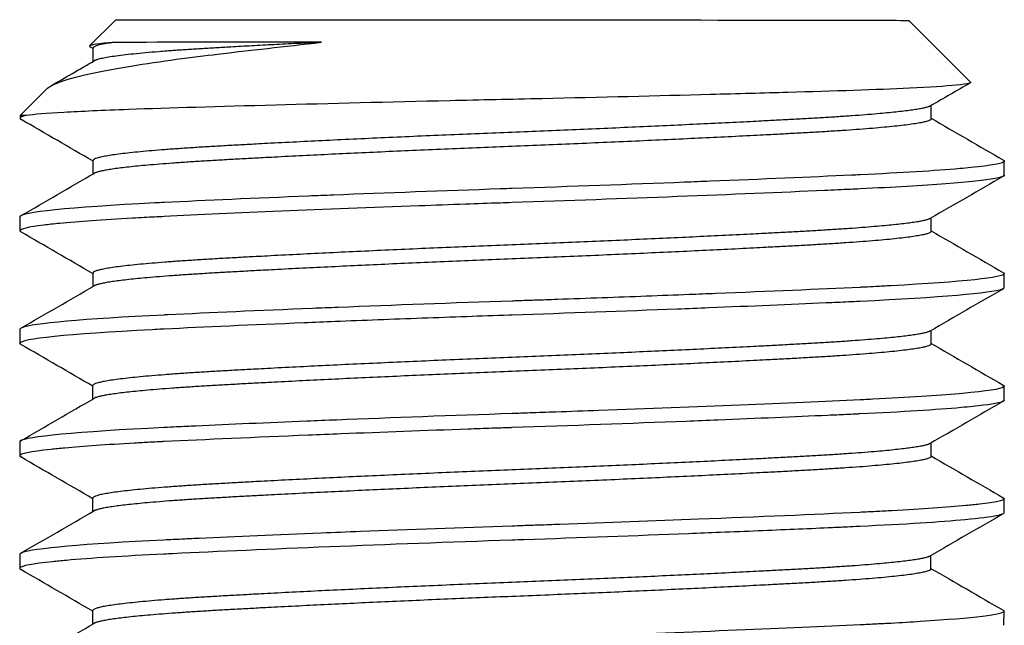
# Model space of a CAD drawing. Extents: x 1 to 669, y 0 to 417.
# Tile 294 of 297: x 603.61 to 604.047, y 260.722 to 260.991. Entities that reach past the tile are written whole.
import ezdxf

# ---------------------------------------------------------------- set-up
doc = ezdxf.new("R2010")
doc.units = 0
doc.header["$LTSCALE"] = 12
doc.header["$MEASUREMENT"] = 0
doc.layers.add('X', color=1, linetype='CONTINUOUS')

msp = doc.modelspace()

# ---------------------------------------------------------------- linework, layer by layer
at = {"layer": 'X'}
for p, q in [((603.65236, 260.99062), (603.64076, 260.97904)), ((604.00486, 260.99039), (604.03229, 260.96293)), ((603.64233, 260.97785), (603.6409, 260.97867)), ((603.64232, 260.97216), (603.64233, 260.97813)), ((603.62168, 260.95999), (603.60983, 260.94815)), ((604.01485, 260.94664), (604.01486, 260.95263)), ((603.60983, 260.94815), (603.60983, 260.9469)), ((603.64229, 260.92216), (603.64229, 260.92813)), ((604.04731, 260.92162), (604.04732, 260.92787)), ((603.6098, 260.90315), (603.6098, 260.8969)), ((604.01482, 260.89664), (604.01483, 260.90263)), ((603.64226, 260.87216), (603.64226, 260.87813)), ((604.04728, 260.87162), (604.04729, 260.87787)), ((603.60977, 260.85315), (603.60977, 260.8469)), ((604.01479, 260.84664), (604.01479, 260.85263)), ((603.64223, 260.82216), (603.64223, 260.82813)), ((604.04725, 260.82162), (604.04725, 260.82787)), ((603.60974, 260.80315), (603.60973, 260.7969)), ((604.01476, 260.79664), (604.01476, 260.80263)), ((603.64219, 260.77216), (603.6422, 260.77813)), ((604.04722, 260.77162), (604.04722, 260.77787)), ((603.6097, 260.75315), (603.6097, 260.7469)), ((604.01472, 260.74664), (604.01473, 260.75263)), ((603.64216, 260.72216), (603.64216, 260.72813)), ((604.04718, 260.72162), (604.04719, 260.72787))]:
    msp.add_line(p, q, dxfattribs=at)
at = {"layer": 'X', "extrusion": (2.42826e-16, -2.43143e-16, -1)}
msp.add_ellipse((603.82861, 260.99051), major_axis=(-0.17625, 0.00011), ratio=0.000834, start_param=0.000834, end_param=3.140758, dxfattribs=at)
at = {"layer": 'X'}
for centre, major_axis, ratio, start_param, end_param in [((603.8286, 260.98048), (-0.18627, 0.00012), 0.000834, -1.098531, -0.313133), ((603.82858, 260.94801), (-0.21875, 0.00014), 0.000834, -0.161022, 0.000001), ((603.82882, 260.94988), (0.21899, 0.00299), 0.035299, 2.980155, 3.141086)]:
    msp.add_ellipse(centre, major_axis=major_axis, ratio=ratio, start_param=start_param, end_param=end_param, dxfattribs=at)
for points, knots in [([(603.62168, 260.95999), (603.62266, 260.96097), (603.6245, 260.96193), (603.63356, 260.96528), (603.64436, 260.96771), (603.67246, 260.97233), (603.68668, 260.97411), (603.71172, 260.97709), (603.72728, 260.97886), (603.74387, 260.98068)], [0, 0, 0, 0, 0.0519596, 0.0519596, 0.1691537, 0.1691537, 0.2752177, 0.2752177, 0.4114069, 0.4114069, 0.4114069, 0.4114069]), ([(603.65139, 260.98065), (603.64491, 260.9801), (603.64133, 260.97956), (603.64066, 260.97895), (603.64064, 260.97882), (603.6409, 260.97867)], [2.5202071, 2.5202071, 2.5202071, 2.5202071, 3.0106768, 3.0106768, 3.1122677, 3.1122677, 3.1122677, 3.1122677]), ([(604.03229, 260.96293), (604.03257, 260.96264), (604.03193, 260.96219), (604.02128, 260.96116), (604.01432, 260.96071), (603.99051, 260.95957), (603.97151, 260.95898), (603.94031, 260.95808), (603.92878, 260.95776), (603.89321, 260.95682), (603.86783, 260.9562), (603.82814, 260.9553), (603.81438, 260.95501), (603.77374, 260.95407), (603.74748, 260.95341), (603.69828, 260.95208), (603.67613, 260.95146), (603.64662, 260.95038), (603.63691, 260.94994), (603.62157, 260.94905), (603.616, 260.94861), (603.61266, 260.94818)], [0.000001, 0.000001, 0.000001, 0.000001, 0.160566, 0.160566, 0.281822, 0.281822, 0.476349, 0.476349, 0.57876, 0.57876, 0.776404, 0.776404, 0.880048, 0.880048, 1.086847, 1.086847, 1.303442, 1.303442, 1.442119, 1.442119, 1.580961, 1.580961, 1.580961, 1.580961]), ([(604.04693, 260.92831), (604.04719, 260.92816), (604.04732, 260.92801), (604.04732, 260.92787), (604.04732, 260.9278), (604.0473, 260.92774), (604.04725, 260.92768), (604.04662, 260.92682), (604.04163, 260.92592), (604.03249, 260.925), (604.03095, 260.92484), (604.02928, 260.92469), (604.02751, 260.92453), (604.01667, 260.92359), (604.00165, 260.92266), (603.98324, 260.92179), (603.98197, 260.92173), (603.98068, 260.92167), (603.97938, 260.92161), (603.96102, 260.92075), (603.93977, 260.91984), (603.91657, 260.91892), (603.91282, 260.91877), (603.90901, 260.91862), (603.90518, 260.91847), (603.88069, 260.91752), (603.8547, 260.91658), (603.82856, 260.91569), (603.82684, 260.91563), (603.82512, 260.91557), (603.8234, 260.91552), (603.79796, 260.91465), (603.77283, 260.91372), (603.74913, 260.91278), (603.7454, 260.91263), (603.74171, 260.91248), (603.73807, 260.91233), (603.71419, 260.91136), (603.69243, 260.9104), (603.67388, 260.90949), (603.67249, 260.90942), (603.67111, 260.90935), (603.66976, 260.90928), (603.63163, 260.90734), (603.6098, 260.90511), (603.6098, 260.90315)], [1.370768, 1.370768, 1.370768, 1.370768, 1.40403, 1.40403, 1.40403, 1.417907, 1.417907, 1.417907, 1.610707, 1.610707, 1.610707, 1.643332, 1.643332, 1.643332, 1.842497, 1.842497, 1.842497, 1.856242, 1.856242, 1.856242, 2.049855, 2.049855, 2.049855, 2.081164, 2.081164, 2.081164, 2.281088, 2.281088, 2.281088, 2.294234, 2.294234, 2.294234, 2.488646, 2.488646, 2.488646, 2.519215, 2.519215, 2.519215, 2.719807, 2.719807, 2.719807, 2.734837, 2.734837, 2.734837, 3.158654, 3.158654, 3.158654, 3.158654]), ([(604.04731, 260.92162), (604.04731, 260.92154), (604.04728, 260.92146), (604.04721, 260.92138), (604.04713, 260.9213), (604.04701, 260.92121), (604.04684, 260.92113), (604.04669, 260.92104), (604.04649, 260.92096), (604.04626, 260.92088), (604.04555, 260.92063), (604.0445, 260.92038), (604.0431, 260.92012), (604.03889, 260.91935), (604.03156, 260.91856), (604.02133, 260.91778), (604.01118, 260.91701), (603.99817, 260.91624), (603.98324, 260.91554), (603.98182, 260.91547), (603.98037, 260.9154), (603.9789, 260.91533), (603.97709, 260.91525), (603.97523, 260.91516), (603.97334, 260.91508), (603.9714, 260.91499), (603.96944, 260.9149), (603.96744, 260.91481), (603.92863, 260.91307), (603.87815, 260.91112), (603.82856, 260.90944), (603.82682, 260.90938), (603.82507, 260.90932), (603.82332, 260.90926), (603.81818, 260.90909), (603.81298, 260.90891), (603.80782, 260.90872), (603.80091, 260.90848), (603.79404, 260.90823), (603.78724, 260.90798), (603.74466, 260.90642), (603.70424, 260.90473), (603.67387, 260.90324), (603.67243, 260.90317), (603.671, 260.9031), (603.66959, 260.90302), (603.66806, 260.90295), (603.66655, 260.90287), (603.66506, 260.90279), (603.66329, 260.90269), (603.66156, 260.9026), (603.65987, 260.9025), (603.64658, 260.90175), (603.63566, 260.90097), (603.62745, 260.90018), (603.62482, 260.89993), (603.62246, 260.89968), (603.6204, 260.89942), (603.61336, 260.89856), (603.6098, 260.8977), (603.6098, 260.8969)], [63.657498, 63.657498, 63.657498, 63.657498, 63.67508, 63.67508, 63.67508, 63.694302, 63.694302, 63.694302, 63.712435, 63.712435, 63.712435, 63.767373, 63.767373, 63.767373, 63.932346, 63.932346, 63.932346, 64.095863, 64.095863, 64.095863, 64.111422, 64.111422, 64.111422, 64.130662, 64.130662, 64.130662, 64.150386, 64.150386, 64.150386, 64.534288, 64.534288, 64.534288, 64.54775, 64.54775, 64.54775, 64.587349, 64.587349, 64.587349, 64.64041, 64.64041, 64.64041, 64.972776, 64.972776, 64.972776, 64.988576, 64.988576, 64.988576, 65.005648, 65.005648, 65.005648, 65.025985, 65.025985, 65.025985, 65.185613, 65.185613, 65.185613, 65.236797, 65.236797, 65.236797, 65.411332, 65.411332, 65.411332, 65.411332]), ([(603.6098, 260.8969), (603.6098, 260.89686), (603.60981, 260.89681), (603.60983, 260.89677), (603.60987, 260.89669), (603.60994, 260.89661), (603.61004, 260.89654), (603.61009, 260.89649), (603.61015, 260.89645), (603.61023, 260.89641)], [63.62251851, 63.62251851, 63.62251851, 63.62251851, 63.63217373, 63.63217373, 63.63217373, 63.64873015, 63.64873015, 63.64873015, 63.65749763, 63.65749763, 63.65749763, 63.65749763]), ([(604.0469, 260.87831), (604.04696, 260.87827), (604.04701, 260.87824), (604.04706, 260.8782), (604.04717, 260.87812), (604.04724, 260.87804), (604.04727, 260.87796), (604.04728, 260.87793), (604.04729, 260.8779), (604.04729, 260.87787), (604.04728, 260.87616), (604.02913, 260.87423), (603.99686, 260.87248), (603.99471, 260.87236), (603.99249, 260.87224), (603.99021, 260.87213), (603.98857, 260.87205), (603.9869, 260.87196), (603.98519, 260.87188), (603.98454, 260.87185), (603.98388, 260.87182), (603.98321, 260.87179), (603.96468, 260.87091), (603.94292, 260.86997), (603.91904, 260.86902), (603.91515, 260.86886), (603.9112, 260.86871), (603.90722, 260.86855), (603.89468, 260.86806), (603.88174, 260.86757), (603.86857, 260.8671), (603.86199, 260.86686), (603.85534, 260.86662), (603.84866, 260.86638), (603.84527, 260.86627), (603.84188, 260.86615), (603.83847, 260.86603), (603.83601, 260.86595), (603.83355, 260.86586), (603.83109, 260.86578), (603.83023, 260.86575), (603.82938, 260.86572), (603.82853, 260.86569), (603.80215, 260.8648), (603.77591, 260.86384), (603.7512, 260.86286), (603.74738, 260.86271), (603.74359, 260.86256), (603.73986, 260.86241), (603.71599, 260.86144), (603.69418, 260.86048), (603.67549, 260.85957), (603.67494, 260.85954), (603.67439, 260.85952), (603.67384, 260.85949), (603.63804, 260.85774), (603.61532, 260.85571), (603.61069, 260.85387), (603.61037, 260.85374), (603.61014, 260.85362), (603.60998, 260.85349), (603.60987, 260.8534), (603.6098, 260.85331), (603.60978, 260.85322), (603.60977, 260.8532), (603.60977, 260.85317), (603.60977, 260.85315)], [4.881305, 4.881305, 4.881305, 4.881305, 4.889109, 4.889109, 4.889109, 4.907316, 4.907316, 4.907316, 4.914528, 4.914528, 4.914528, 5.301555, 5.301555, 5.301555, 5.327421, 5.327421, 5.327421, 5.346062, 5.346062, 5.346062, 5.353242, 5.353242, 5.353242, 5.553633, 5.553633, 5.553633, 5.58629, 5.58629, 5.58629, 5.689059, 5.689059, 5.689059, 5.740443, 5.740443, 5.740443, 5.766488, 5.766488, 5.766488, 5.785317, 5.785317, 5.785317, 5.791828, 5.791828, 5.791828, 5.993551, 5.993551, 5.993551, 6.024757, 6.024757, 6.024757, 6.224378, 6.224378, 6.224378, 6.230287, 6.230287, 6.230287, 6.617545, 6.617545, 6.617545, 6.644115, 6.644115, 6.644115, 6.663584, 6.663584, 6.663584, 6.668623, 6.668623, 6.668623, 6.668623]), ([(604.04728, 260.87162), (604.04728, 260.87159), (604.04728, 260.87156), (604.04727, 260.87152), (604.04723, 260.87143), (604.04714, 260.87134), (604.047, 260.87124), (604.04685, 260.87114), (604.04663, 260.87103), (604.04635, 260.87093), (604.04169, 260.86917), (604.01871, 260.86722), (603.98321, 260.86554), (603.98309, 260.86553), (603.98298, 260.86553), (603.98286, 260.86552), (603.98131, 260.86545), (603.97973, 260.86537), (603.97812, 260.8653), (603.97485, 260.86515), (603.9715, 260.86499), (603.96807, 260.86484), (603.9523, 260.86413), (603.93477, 260.86339), (603.91599, 260.86265), (603.91136, 260.86246), (603.90666, 260.86228), (603.9019, 260.86209), (603.87832, 260.86118), (603.85332, 260.86028), (603.82852, 260.85944), (603.82804, 260.85942), (603.82755, 260.85941), (603.82707, 260.85939), (603.82087, 260.85918), (603.81461, 260.85897), (603.80842, 260.85875), (603.80174, 260.85851), (603.7951, 260.85827), (603.78852, 260.85803), (603.77535, 260.85755), (603.76242, 260.85706), (603.7499, 260.85656), (603.74522, 260.85637), (603.74059, 260.85619), (603.73604, 260.856), (603.71291, 260.85506), (603.69174, 260.85411), (603.67384, 260.85324), (603.67358, 260.85323), (603.67333, 260.85321), (603.67307, 260.8532), (603.67155, 260.85313), (603.67004, 260.85305), (603.66855, 260.85297), (603.63111, 260.85104), (603.60977, 260.84883), (603.60977, 260.8469)], [60.146145, 60.146145, 60.146145, 60.146145, 60.1531, 60.1531, 60.1531, 60.174335, 60.174335, 60.174335, 60.197653, 60.197653, 60.197653, 60.585098, 60.585098, 60.585098, 60.586344, 60.586344, 60.586344, 60.603229, 60.603229, 60.603229, 60.637386, 60.637386, 60.637386, 60.794249, 60.794249, 60.794249, 60.832869, 60.832869, 60.832869, 61.024143, 61.024143, 61.024143, 61.027888, 61.027888, 61.027888, 61.075544, 61.075544, 61.075544, 61.126946, 61.126946, 61.126946, 61.229749, 61.229749, 61.229749, 61.268137, 61.268137, 61.268137, 61.463282, 61.463282, 61.463282, 61.466079, 61.466079, 61.466079, 61.482735, 61.482735, 61.482735, 61.902519, 61.902519, 61.902519, 61.902519]), ([(603.60977, 260.8469), (603.60977, 260.84689), (603.60977, 260.84689), (603.60977, 260.84688), (603.60977, 260.8468), (603.60982, 260.84672), (603.6099, 260.84663), (603.60997, 260.84656), (603.61007, 260.84649), (603.61019, 260.84641)], [60.11121549, 60.11121549, 60.11121549, 60.11121549, 60.11283906, 60.11283906, 60.11283906, 60.1305058, 60.1305058, 60.1305058, 60.14614487, 60.14614487, 60.14614487, 60.14614487]), ([(604.04687, 260.82831), (604.04696, 260.82826), (604.04703, 260.8282), (604.04709, 260.82815), (604.04717, 260.82808), (604.04722, 260.82802), (604.04724, 260.82795), (604.04725, 260.82792), (604.04725, 260.82789), (604.04725, 260.82787), (604.04725, 260.82696), (604.04225, 260.82599), (604.03249, 260.82501), (604.03086, 260.82484), (604.02911, 260.82468), (604.02723, 260.82452), (604.01756, 260.82368), (604.00462, 260.82285), (603.98886, 260.82206), (603.98756, 260.822), (603.98623, 260.82193), (603.98489, 260.82187), (603.98432, 260.82184), (603.98375, 260.82181), (603.98318, 260.82179), (603.95193, 260.82031), (603.91069, 260.81862), (603.86712, 260.81704), (603.86076, 260.81681), (603.85435, 260.81659), (603.8479, 260.81636), (603.84409, 260.81623), (603.84026, 260.81609), (603.83642, 260.81596), (603.83378, 260.81587), (603.83112, 260.81578), (603.8285, 260.81569), (603.80201, 260.81479), (603.77541, 260.81382), (603.7505, 260.81283), (603.74604, 260.81266), (603.74164, 260.81248), (603.73731, 260.8123), (603.71962, 260.81158), (603.7031, 260.81087), (603.68817, 260.81017), (603.68515, 260.81003), (603.68218, 260.80989), (603.67929, 260.80975), (603.67754, 260.80967), (603.67582, 260.80959), (603.67413, 260.8095), (603.67402, 260.8095), (603.67392, 260.80949), (603.67381, 260.80949), (603.6354, 260.80761), (603.61192, 260.8054), (603.60989, 260.80344), (603.6098, 260.80336), (603.60975, 260.80327), (603.60974, 260.80319), (603.60974, 260.80318), (603.60974, 260.80316), (603.60974, 260.80315)], [8.387618, 8.387618, 8.387618, 8.387618, 8.399347, 8.399347, 8.399347, 8.414608, 8.414608, 8.414608, 8.420774, 8.420774, 8.420774, 8.626725, 8.626725, 8.626725, 8.661025, 8.661025, 8.661025, 8.8377, 8.8377, 8.8377, 8.852305, 8.852305, 8.852305, 8.858527, 8.858527, 8.858527, 9.197308, 9.197308, 9.197308, 9.24674, 9.24674, 9.24674, 9.276015, 9.276015, 9.276015, 9.296172, 9.296172, 9.296172, 9.499251, 9.499251, 9.499251, 9.535632, 9.535632, 9.535632, 9.684193, 9.684193, 9.684193, 9.714325, 9.714325, 9.714325, 9.732557, 9.732557, 9.732557, 9.733713, 9.733713, 9.733713, 10.150448, 10.150448, 10.150448, 10.168469, 10.168469, 10.168469, 10.171153, 10.171153, 10.171153, 10.171153]), ([(604.04725, 260.82162), (604.04725, 260.82158), (604.04724, 260.82155), (604.04723, 260.82152), (604.0472, 260.82145), (604.04715, 260.82138), (604.04707, 260.82132), (604.04693, 260.82119), (604.04669, 260.82107), (604.04637, 260.82094), (604.0446, 260.82026), (604.04021, 260.81955), (604.0333, 260.81884), (604.03172, 260.81868), (604.03, 260.81851), (604.02816, 260.81835), (604.01727, 260.81738), (604.00195, 260.81642), (603.98317, 260.81554), (603.98253, 260.81551), (603.98187, 260.81548), (603.98121, 260.81544), (603.97978, 260.81538), (603.97833, 260.81531), (603.97686, 260.81524), (603.97425, 260.81512), (603.97158, 260.815), (603.96886, 260.81488), (603.954, 260.81421), (603.93754, 260.81351), (603.91992, 260.8128), (603.91533, 260.81262), (603.91065, 260.81244), (603.90592, 260.81225), (603.88118, 260.81129), (603.85486, 260.81033), (603.82849, 260.80944), (603.82776, 260.80942), (603.82702, 260.80939), (603.82629, 260.80937), (603.82404, 260.80929), (603.82179, 260.80921), (603.81955, 260.80914), (603.81605, 260.80902), (603.81256, 260.80889), (603.80908, 260.80877), (603.78975, 260.80809), (603.77073, 260.80738), (603.75251, 260.80666), (603.74761, 260.80647), (603.74276, 260.80628), (603.738, 260.80608), (603.71411, 260.80511), (603.69232, 260.80414), (603.67381, 260.80324), (603.67315, 260.80321), (603.6725, 260.80317), (603.67186, 260.80314), (603.67039, 260.80307), (603.66895, 260.803), (603.66753, 260.80292), (603.6652, 260.8028), (603.66293, 260.80268), (603.66072, 260.80255), (603.64828, 260.80186), (603.63787, 260.80114), (603.62977, 260.8004), (603.62748, 260.8002), (603.62537, 260.79999), (603.62346, 260.79978), (603.61438, 260.7988), (603.60973, 260.79782), (603.60973, 260.7969)], [56.628331, 56.628331, 56.628331, 56.628331, 56.635791, 56.635791, 56.635791, 56.650769, 56.650769, 56.650769, 56.678598, 56.678598, 56.678598, 56.8294, 56.8294, 56.8294, 56.863886, 56.863886, 56.863886, 57.068108, 57.068108, 57.068108, 57.075154, 57.075154, 57.075154, 57.090489, 57.090489, 57.090489, 57.117709, 57.117709, 57.117709, 57.266515, 57.266515, 57.266515, 57.305276, 57.305276, 57.305276, 57.508001, 57.508001, 57.508001, 57.513631, 57.513631, 57.513631, 57.530853, 57.530853, 57.530853, 57.557686, 57.557686, 57.557686, 57.706741, 57.706741, 57.706741, 57.746837, 57.746837, 57.746837, 57.948013, 57.948013, 57.948013, 57.955112, 57.955112, 57.955112, 57.971169, 57.971169, 57.971169, 57.997625, 57.997625, 57.997625, 58.146463, 58.146463, 58.146463, 58.188476, 58.188476, 58.188476, 58.388146, 58.388146, 58.388146, 58.388146]), ([(603.60973, 260.7969), (603.60973, 260.79687), (603.60974, 260.79684), (603.60975, 260.79681), (603.60977, 260.79674), (603.60982, 260.79667), (603.6099, 260.7966), (603.60996, 260.79654), (603.61005, 260.79647), (603.61016, 260.79641)], [56.5933539, 56.5933539, 56.5933539, 56.5933539, 56.59960829, 56.59960829, 56.59960829, 56.61506365, 56.61506365, 56.61506365, 56.62833072, 56.62833072, 56.62833072, 56.62833072]), ([(604.04683, 260.77831), (604.04687, 260.77829), (604.04691, 260.77827), (604.04694, 260.77824), (604.04707, 260.77815), (604.04716, 260.77807), (604.0472, 260.77798), (604.04721, 260.77794), (604.04722, 260.7779), (604.04722, 260.77787), (604.04722, 260.77709), (604.04353, 260.77626), (604.03627, 260.77542), (604.03445, 260.77521), (604.03242, 260.77499), (604.03017, 260.77478), (604.02195, 260.77401), (604.01091, 260.77325), (603.99741, 260.77251), (603.99509, 260.77238), (603.99269, 260.77226), (603.99023, 260.77213), (603.98881, 260.77206), (603.98737, 260.77199), (603.98592, 260.77192), (603.985, 260.77187), (603.98408, 260.77183), (603.98315, 260.77179), (603.96287, 260.77083), (603.93811, 260.76977), (603.91132, 260.76871), (603.89163, 260.76794), (603.87087, 260.76717), (603.84969, 260.76642), (603.84663, 260.76632), (603.84356, 260.76621), (603.84048, 260.7661), (603.83816, 260.76602), (603.83582, 260.76594), (603.83351, 260.76586), (603.83182, 260.7658), (603.83014, 260.76575), (603.82846, 260.76569), (603.80587, 260.76493), (603.78292, 260.7641), (603.76114, 260.76325), (603.75522, 260.76302), (603.74939, 260.76279), (603.74368, 260.76256), (603.72412, 260.76178), (603.70586, 260.76099), (603.68947, 260.76023), (603.68731, 260.76013), (603.68519, 260.76004), (603.6831, 260.75994), (603.68136, 260.75985), (603.67964, 260.75977), (603.67795, 260.75969), (603.67654, 260.75962), (603.67515, 260.75956), (603.67378, 260.75949), (603.63858, 260.75777), (603.61554, 260.75574), (603.61071, 260.75391), (603.6104, 260.75379), (603.61016, 260.75367), (603.61, 260.75356), (603.60988, 260.75347), (603.6098, 260.75339), (603.60975, 260.75331), (603.60972, 260.75326), (603.6097, 260.75321), (603.6097, 260.75315)], [11.886806, 11.886806, 11.886806, 11.886806, 11.891652, 11.891652, 11.891652, 11.911494, 11.911494, 11.911494, 11.919973, 11.919973, 11.919973, 12.096765, 12.096765, 12.096765, 12.140965, 12.140965, 12.140965, 12.302963, 12.302963, 12.302963, 12.330819, 12.330819, 12.330819, 12.346842, 12.346842, 12.346842, 12.356962, 12.356962, 12.356962, 12.577636, 12.577636, 12.577636, 12.739814, 12.739814, 12.739814, 12.763246, 12.763246, 12.763246, 12.78097, 12.78097, 12.78097, 12.793874, 12.793874, 12.793874, 12.967835, 12.967835, 12.967835, 13.015083, 13.015083, 13.015083, 13.176804, 13.176804, 13.176804, 13.198075, 13.198075, 13.198075, 13.215812, 13.215812, 13.215812, 13.230711, 13.230711, 13.230711, 13.614076, 13.614076, 13.614076, 13.638586, 13.638586, 13.638586, 13.655718, 13.655718, 13.655718, 13.667479, 13.667479, 13.667479, 13.667479]), ([(604.04722, 260.77162), (604.04722, 260.77159), (604.04721, 260.77156), (604.0472, 260.77153), (604.04718, 260.77146), (604.04712, 260.77138), (604.04702, 260.7713), (604.04688, 260.77119), (604.04667, 260.77108), (604.04639, 260.77097), (604.04584, 260.77075), (604.04502, 260.77052), (604.04392, 260.7703), (604.04107, 260.76971), (604.03638, 260.76911), (604.02993, 260.76851), (604.01896, 260.76749), (604.00306, 260.76648), (603.98314, 260.76554), (603.98253, 260.76551), (603.98192, 260.76548), (603.9813, 260.76545), (603.97967, 260.76537), (603.97802, 260.7653), (603.97634, 260.76522), (603.97396, 260.76511), (603.97154, 260.765), (603.96907, 260.76489), (603.9642, 260.76467), (603.95916, 260.76444), (603.95397, 260.76422), (603.94357, 260.76377), (603.93255, 260.76331), (603.92102, 260.76285), (603.91638, 260.76266), (603.91166, 260.76248), (603.90688, 260.76229), (603.88354, 260.76138), (603.85882, 260.76048), (603.83381, 260.75962), (603.83203, 260.75956), (603.83024, 260.7595), (603.82846, 260.75944), (603.77286, 260.75756), (603.718, 260.75537), (603.67773, 260.75343), (603.6764, 260.75337), (603.67508, 260.7533), (603.67377, 260.75324), (603.65587, 260.75236), (603.64121, 260.75142), (603.63046, 260.75047), (603.62821, 260.75027), (603.62613, 260.75007), (603.62424, 260.74987), (603.61532, 260.74893), (603.61043, 260.74799), (603.60978, 260.7471), (603.60973, 260.74704), (603.6097, 260.74697), (603.6097, 260.7469)], [53.103496, 53.103496, 53.103496, 53.103496, 53.109644, 53.109644, 53.109644, 53.12728, 53.12728, 53.12728, 53.152208, 53.152208, 53.152208, 53.200921, 53.200921, 53.200921, 53.328007, 53.328007, 53.328007, 53.544267, 53.544267, 53.544267, 53.550879, 53.550879, 53.550879, 53.568389, 53.568389, 53.568389, 53.593178, 53.593178, 53.593178, 53.642089, 53.642089, 53.642089, 53.739911, 53.739911, 53.739911, 53.779254, 53.779254, 53.779254, 53.971435, 53.971435, 53.971435, 53.985137, 53.985137, 53.985137, 54.411765, 54.411765, 54.411765, 54.425905, 54.425905, 54.425905, 54.620207, 54.620207, 54.620207, 54.660812, 54.660812, 54.660812, 54.851896, 54.851896, 54.851896, 54.866541, 54.866541, 54.866541, 54.866541]), ([(604.0468, 260.72831), (604.04706, 260.72816), (604.04719, 260.72801), (604.04719, 260.72787), (604.04719, 260.72643), (604.03403, 260.72478), (604.00998, 260.72325), (604.00595, 260.72299), (604.00162, 260.72274), (603.99701, 260.72249), (603.99494, 260.72238), (603.9928, 260.72227), (603.99063, 260.72216), (603.98818, 260.72203), (603.98567, 260.72191), (603.98311, 260.72179), (603.95136, 260.72029), (603.90851, 260.71854), (603.86363, 260.71692), (603.85844, 260.71673), (603.85322, 260.71655), (603.84798, 260.71636), (603.84516, 260.71627), (603.84234, 260.71617), (603.83953, 260.71607), (603.83582, 260.71594), (603.83211, 260.71582), (603.82843, 260.71569), (603.78541, 260.71424), (603.74132, 260.71254), (603.70531, 260.71095), (603.7015, 260.71078), (603.69777, 260.71062), (603.69412, 260.71045), (603.69181, 260.71034), (603.68954, 260.71024), (603.68731, 260.71014), (603.68258, 260.70992), (603.67805, 260.7097), (603.67375, 260.70949), (603.64272, 260.70797), (603.62081, 260.7062), (603.61304, 260.70455), (603.61214, 260.70436), (603.61142, 260.70417), (603.61088, 260.70398), (603.61059, 260.70388), (603.61036, 260.70378), (603.61017, 260.70368), (603.60984, 260.7035), (603.60967, 260.70332), (603.60967, 260.70315)], [15.380641, 15.380641, 15.380641, 15.380641, 15.413935, 15.413935, 15.413935, 15.742749, 15.742749, 15.742749, 15.797778, 15.797778, 15.797778, 15.822527, 15.822527, 15.822527, 15.850416, 15.850416, 15.850416, 16.196928, 16.196928, 16.196928, 16.236953, 16.236953, 16.236953, 16.258432, 16.258432, 16.258432, 16.286851, 16.286851, 16.286851, 16.618858, 16.618858, 16.618858, 16.654016, 16.654016, 16.654016, 16.676241, 16.676241, 16.676241, 16.723244, 16.723244, 16.723244, 17.061827, 17.061827, 17.061827, 17.100956, 17.100956, 17.100956, 17.121787, 17.121787, 17.121787, 17.159598, 17.159598, 17.159598, 17.159598])]:
    msp.add_open_spline(points, degree=3, knots=knots, dxfattribs=at)
msp.add_rational_spline([(603.65139, 260.98065), (603.64233, 260.97935), (603.64233, 260.97813)], [0.963463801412, 0.969555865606, 0.999999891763], degree=2, dxfattribs=at)
for points, weights, knots in [([(603.74387, 260.98068), (603.71768, 260.9794), (603.69689, 260.9782), (603.64791, 260.97539), (603.64283, 260.97245)], [0.963463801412, 0.969555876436, 1, 0.931131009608, 0.986878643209], [0.02738127, 0.02738127, 0.02738127, 0.029761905, 0.029761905, 0.035147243, 0.035147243, 0.035147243]), ([(604.0144, 260.95236), (604.0095, 260.94953), (603.9603, 260.94678), (603.90574, 260.94374), (603.82858, 260.94066)], [0.987350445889, 0.930840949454, 1, 0.923879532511, 1], [0.06006817, 0.06006817, 0.06006817, 0.06547619, 0.06547619, 0.07142857, 0.07142857, 0.07142857]), ([(604.01485, 260.94664), (604.01485, 260.94358), (603.96029, 260.94053), (603.90573, 260.93749), (603.82857, 260.93441)], [1, 0.923879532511, 1, 0.923879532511, 1], [0.05952381, 0.05952381, 0.05952381, 0.06547619, 0.06547619, 0.07142857, 0.07142857, 0.07142857]), ([(603.82858, 260.94066), (603.75142, 260.93759), (603.69686, 260.93445), (603.6423, 260.93132), (603.64229, 260.92813)], [1, 0.923879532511, 1, 0.92387958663, 0.999999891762], [0.07142857, 0.07142857, 0.07142857, 0.07738095, 0.07738095, 0.08333333, 0.08333333, 0.08333333]), ([(603.82857, 260.93441), (603.75141, 260.93134), (603.69685, 260.9282), (603.64787, 260.92539), (603.64279, 260.92245)], [1, 0.923879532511, 1, 0.931131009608, 0.986878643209], [0.07142857, 0.07142857, 0.07142857, 0.07738095, 0.07738095, 0.08276629, 0.08276629, 0.08276629]), ([(604.01436, 260.90236), (604.00946, 260.89953), (603.96026, 260.89678), (603.9057, 260.89374), (603.82854, 260.89066)], [0.987350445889, 0.930840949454, 1, 0.923879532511, 1], [0.10768722, 0.10768722, 0.10768722, 0.11309524, 0.11309524, 0.11904762, 0.11904762, 0.11904762]), ([(604.01482, 260.89664), (604.01482, 260.89358), (603.96026, 260.89053), (603.9057, 260.88749), (603.82854, 260.88441)], [1, 0.923879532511, 1, 0.923879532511, 1], [0.10714286, 0.10714286, 0.10714286, 0.11309524, 0.11309524, 0.11904762, 0.11904762, 0.11904762]), ([(603.82854, 260.89066), (603.75138, 260.88759), (603.69682, 260.88445), (603.64226, 260.88132), (603.64226, 260.87813)], [1, 0.923879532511, 1, 0.92387958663, 0.999999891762], [0.11904762, 0.11904762, 0.11904762, 0.125, 0.125, 0.13095238, 0.13095238, 0.13095238]), ([(603.82854, 260.88441), (603.75138, 260.88134), (603.69682, 260.8782), (603.64784, 260.87539), (603.64276, 260.87245)], [1, 0.923879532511, 1, 0.931131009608, 0.986878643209], [0.11904762, 0.11904762, 0.11904762, 0.125, 0.125, 0.13038534, 0.13038534, 0.13038534]), ([(604.01433, 260.85236), (604.00943, 260.84953), (603.96023, 260.84678), (603.90567, 260.84374), (603.82851, 260.84066)], [0.987350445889, 0.930840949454, 1, 0.923879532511, 1], [0.15530627, 0.15530627, 0.15530627, 0.16071429, 0.16071429, 0.16666667, 0.16666667, 0.16666667]), ([(604.01479, 260.84664), (604.01479, 260.84358), (603.96023, 260.84053), (603.90567, 260.83749), (603.82851, 260.83441)], [1, 0.923879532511, 1, 0.923879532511, 1], [0.1547619, 0.1547619, 0.1547619, 0.16071429, 0.16071429, 0.16666667, 0.16666667, 0.16666667]), ([(603.82851, 260.84066), (603.75135, 260.83759), (603.69679, 260.83445), (603.64223, 260.83132), (603.64223, 260.82813)], [1, 0.923879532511, 1, 0.92387958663, 0.999999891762], [0.16666667, 0.16666667, 0.16666667, 0.17261905, 0.17261905, 0.17857142, 0.17857142, 0.17857142]), ([(603.82851, 260.83441), (603.75135, 260.83134), (603.69679, 260.8282), (603.64781, 260.82539), (603.64273, 260.82245)], [1, 0.923879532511, 1, 0.931131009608, 0.986878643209], [0.16666667, 0.16666667, 0.16666667, 0.17261905, 0.17261905, 0.17800439, 0.17800439, 0.17800439]), ([(604.0143, 260.80236), (604.0094, 260.79953), (603.9602, 260.79678), (603.90564, 260.79374), (603.82848, 260.79066)], [0.987350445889, 0.930840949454, 1, 0.923879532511, 1], [0.20292531, 0.20292531, 0.20292531, 0.20833333, 0.20833333, 0.21428571, 0.21428571, 0.21428571]), ([(604.01476, 260.79664), (604.01476, 260.79358), (603.96019, 260.79053), (603.90563, 260.78749), (603.82847, 260.78441)], [1, 0.923879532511, 1, 0.923879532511, 1], [0.20238095, 0.20238095, 0.20238095, 0.20833333, 0.20833333, 0.21428571, 0.21428571, 0.21428571]), ([(603.82848, 260.79066), (603.75132, 260.78759), (603.69676, 260.78445), (603.6422, 260.78132), (603.6422, 260.77813)], [1, 0.923879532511, 1, 0.92387958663, 0.999999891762], [0.21428571, 0.21428571, 0.21428571, 0.2202381, 0.2202381, 0.22619047, 0.22619047, 0.22619047]), ([(603.82847, 260.78441), (603.75132, 260.78134), (603.69676, 260.7782), (603.64778, 260.77539), (603.64269, 260.77245)], [1, 0.923879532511, 1, 0.931131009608, 0.986878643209], [0.21428571, 0.21428571, 0.21428571, 0.2202381, 0.2202381, 0.22562343, 0.22562343, 0.22562343]), ([(604.01427, 260.75236), (604.00937, 260.74953), (603.96017, 260.74678), (603.90561, 260.74374), (603.82845, 260.74066)], [0.987350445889, 0.930840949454, 1, 0.923879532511, 1], [0.25054436, 0.25054436, 0.25054436, 0.25595238, 0.25595238, 0.26190476, 0.26190476, 0.26190476]), ([(604.01472, 260.74664), (604.01472, 260.74358), (603.96016, 260.74053), (603.9056, 260.73749), (603.82844, 260.73441)], [1, 0.923879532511, 1, 0.923879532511, 1], [0.25, 0.25, 0.25, 0.25595238, 0.25595238, 0.26190476, 0.26190476, 0.26190476]), ([(603.82845, 260.74066), (603.75129, 260.73759), (603.69673, 260.73445), (603.64217, 260.73132), (603.64216, 260.72813)], [1, 0.923879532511, 1, 0.923879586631, 0.999999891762], [0.26190476, 0.26190476, 0.26190476, 0.26785714, 0.26785714, 0.27380952, 0.27380952, 0.27380952]), ([(603.82844, 260.73441), (603.75128, 260.73134), (603.69672, 260.7282), (603.64774, 260.72539), (603.64266, 260.72245)], [1, 0.923879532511, 1, 0.931131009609, 0.986878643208], [0.26190476, 0.26190476, 0.26190476, 0.26785714, 0.26785714, 0.27324248, 0.27324248, 0.27324248])]:
    msp.add_rational_spline(points, weights, degree=2, knots=knots, dxfattribs=at)
for points in [[(603.62333, 260.96119), (603.62983, 260.96494), (603.63633, 260.9687), (603.64283, 260.97245)], [(604.03218, 260.96263), (604.02625, 260.95921), (604.02032, 260.95578), (604.0144, 260.95236)], [(603.60983, 260.9469), (603.60983, 260.94674), (603.60997, 260.94658), (603.61026, 260.94641)], [(604.01486, 260.9469), (604.02555, 260.9407), (604.03624, 260.9345), (604.04693, 260.92831)], [(603.64229, 260.92785), (603.63162, 260.93404), (603.62094, 260.94023), (603.61026, 260.94641)], [(603.61023, 260.90364), (603.62109, 260.90991), (603.63194, 260.91618), (603.64279, 260.92245)], [(604.04693, 260.92117), (604.03607, 260.9149), (604.02522, 260.90863), (604.01436, 260.90236)], [(603.64226, 260.87785), (603.63158, 260.88404), (603.62091, 260.89023), (603.61023, 260.89641)], [(604.01482, 260.8969), (604.02551, 260.8907), (604.03621, 260.8845), (604.0469, 260.87831)], [(603.6102, 260.85364), (603.62105, 260.85991), (603.63191, 260.86618), (603.64276, 260.87245)], [(604.04689, 260.87117), (604.03604, 260.8649), (604.02518, 260.85863), (604.01433, 260.85236)], [(603.64223, 260.82785), (603.63155, 260.83404), (603.62087, 260.84023), (603.61019, 260.84641)], [(604.01479, 260.8469), (604.02548, 260.8407), (604.03617, 260.8345), (604.04687, 260.82831)], [(603.61016, 260.80364), (603.62102, 260.80991), (603.63187, 260.81618), (603.64273, 260.82245)], [(604.04686, 260.82117), (604.03601, 260.8149), (604.02515, 260.80863), (604.0143, 260.80236)], [(603.6422, 260.77785), (603.63152, 260.78404), (603.62084, 260.79023), (603.61016, 260.79641)], [(604.01476, 260.7969), (604.02545, 260.7907), (604.03614, 260.7845), (604.04683, 260.77831)], [(603.61013, 260.75364), (603.62099, 260.75991), (603.63184, 260.76618), (603.64269, 260.77245)], [(604.04683, 260.77117), (604.03597, 260.7649), (604.02512, 260.75863), (604.01427, 260.75236)], [(603.6097, 260.7469), (603.6097, 260.74674), (603.60984, 260.74658), (603.61013, 260.74641)], [(603.64216, 260.72785), (603.63149, 260.73404), (603.62081, 260.74023), (603.61013, 260.74641)], [(604.01472, 260.7469), (604.02542, 260.7407), (604.03611, 260.7345), (604.0468, 260.72831)], [(603.6101, 260.70364), (603.62095, 260.70991), (603.63181, 260.71618), (603.64266, 260.72245)]]:
    msp.add_open_spline(points, degree=3, dxfattribs=at)

doc.saveas('drawing.dxf')
